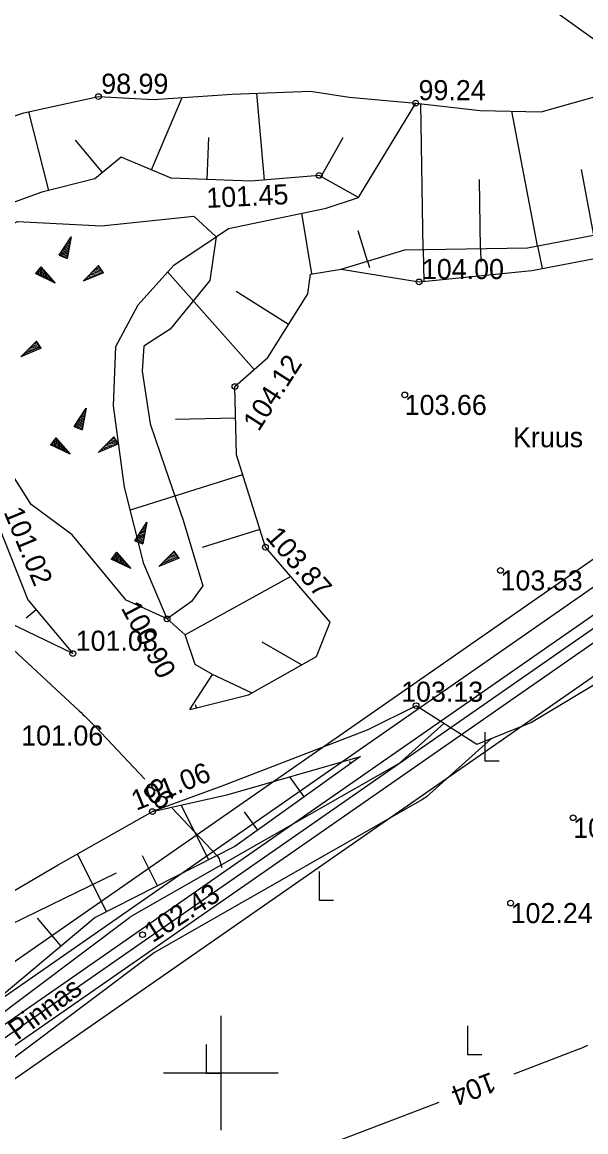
# Model space of a CAD drawing. Extents: x 639774 to 640614, y 6572726 to 6573404.
# Drawn here: x 640286.1 to 640325.5, y 6572895.9 to 6572973.3 of the extents above; entities that cross this region are included whole.
import ezdxf

# ---------------------------------------------------------------- set-up
doc = ezdxf.new("R2010")
doc.units = 0
for name, color, linetype in [('Default', 7, 'Continuous'), ('HALJASTUS', 7, 'Continuous'), ('HORISONTAAL', 7, 'Continuous'), ('KORGUS', 7, 'Continuous'), ('korgus-EH2000', 7, 'Continuous'), ('PIIR', 7, 'Continuous'), ('PIIR_ME', 7, 'Continuous'), ('PIIR_TM', 7, 'Continuous'), ('PLOKK', 7, 'Continuous'), ('RELJEEF', 7, 'Continuous'), ('TEE', 7, 'Continuous'), ('VORK', 7, 'Continuous')]:
    doc.layers.add(name, color=color, linetype=linetype)

# ---------------------------------------------------------------- blocks, each defined once
blk = doc.blocks.new('RAIESM')
at = {"layer": 'Default'}
for points in [[(0, 2), (0, 0)], [(0, 0), (1, 0)]]:
    blk.add_lwpolyline(points, dxfattribs=at)
blk = doc.blocks.new('POINT_DISPLAY')
at = {"layer": 'Default'}
blk.add_line((0, 0), (0, 0), dxfattribs=at)
blk = doc.blocks.new('KIVIKU')
at = {"layer": 'Default'}
for p, q in [((-0.71, 1.052), (0.13, 2.332)), ((0.13, 2.332), (-0.15, 0.822)), ((-0.51, 1.352), (-0.01, 1.562)), ((-0.41, 1.502), (-0.16, 1.612)), ((-0.31, 1.652), (0.03, 1.802)), ((-0.21, 1.802), (0.05, 1.922)), ((-0.16, 1.612), (0.01, 1.682)), ((-0.12, 1.952), (0.08, 2.032)), ((-0.02, 2.102), (0.1, 2.152)), ((0.08, 2.252), (0.12, 2.272)), ((-0.71, 1.052), (-0.06, 1.332)), ((-0.71, 1.052), (-0.15, 0.822)), ((-0.61, 1.202), (-0.04, 1.442)), ((-0.58, 1.002), (-0.08, 1.212)), ((-0.45, 0.942), (-0.1, 1.092)), ((-0.31, 0.892), (-0.12, 0.972)), ((-0.18, 0.842), (-0.15, 0.852)), ((-1.993, 0.25), (-2.363, -0.23)), ((-2.163, 0.03), (-2.113, -0.34)), ((-2.083, 0.14), (-2.013, -0.4)), ((-1.993, 0.25), (-0.983, -0.89)), ((-1.993, 0.25), (-1.903, -0.45)), ((-1.873, 0.12), (-1.793, -0.5)), ((0.966, -0.76), (2.046, 0.33)), ((2.306, -0.06), (1.776, 0.05)), ((2.226, 0.06), (1.856, 0.13)), ((2.146, 0.18), (1.946, 0.22)), ((2.066, 0.3), (2.026, 0.3)), ((2.386, -0.17), (2.046, 0.33)), ((-0.983, -0.89), (-2.363, -0.23)), ((-2.343, -0.2), (-2.333, -0.24)), ((-2.253, -0.09), (-2.223, -0.29)), ((-1.753, -0.02), (-1.683, -0.55)), ((-1.633, -0.15), (-1.603, -0.43)), ((-1.603, -0.43), (-1.573, -0.61)), ((-1.523, -0.29), (-1.463, -0.66)), ((-1.403, -0.42), (-1.363, -0.71)), ((-1.283, -0.56), (-1.253, -0.76)), ((-1.163, -0.69), (-1.143, -0.82)), ((2.386, -0.17), (0.966, -0.76)), ((1.046, -0.73), (1.016, -0.72)), ((1.216, -0.66), (1.096, -0.63)), ((1.386, -0.59), (1.176, -0.55)), ((1.546, -0.52), (1.266, -0.46)), ((1.716, -0.45), (1.346, -0.38)), ((1.616, -0.33), (1.436, -0.29)), ((2.046, -0.31), (1.516, -0.21)), ((2.216, -0.24), (1.606, -0.12)), ((1.886, -0.38), (1.616, -0.33)), ((2.386, -0.17), (1.686, -0.04)), ((-1.043, -0.83), (-1.033, -0.87))]:
    blk.add_line(p, q, dxfattribs=at)
for p in [(-0.71, 1.052), (-1.993, 0.25), (2.386, -0.17)]:
    blk.add_blockref('POINT_DISPLAY', p, dxfattribs=at)
blk = doc.blocks.new('VKORIS')
at = {"layer": 'Default'}
for p, q in [((0, 4), (0, -4)), ((-4, 0), (4, 0))]:
    blk.add_line(p, q, dxfattribs=at)

msp = doc.modelspace()

# ---------------------------------------------------------------- linework, layer by layer
at = {"layer": 'HALJASTUS'}
msp.add_lwpolyline([(640299.667, 6572958.336), (640299.234, 6572955.291), (640296.458, 6572951.913), (640294.619, 6572950.724), (640294.51, 6572948.976), (640295.06, 6572945.295), (640296.109, 6572942.231), (640297.369, 6572938.579), (640298.728, 6572933.992), (640297.945, 6572932.891), (640296.24, 6572931.686), (640293.398, 6572932.99), (640289.619, 6572937.544), (640286.751, 6572939.671), (640283.339, 6572945.048), (640280.517, 6572950.022), (640279.1, 6572954.398), (640280.763, 6572956.429), (640282.512, 6572957.837), (640285.801, 6572959.415), (640291.662, 6572959.1), (640298.1, 6572959.797), (640299.667, 6572958.336)], dxfattribs=at)
at = {"layer": 'HORISONTAAL'}
for points in [[(640329.013, 6572969.982), (640322.137, 6572974.92)], [(640281.906, 6572932.881), (640290.109, 6572925.268), (640290.242, 6572925.144), (640290.373, 6572925.018), (640290.504, 6572924.892), (640290.633, 6572924.764), (640291.147, 6572924.249), (640291.275, 6572924.12), (640291.402, 6572923.99), (640291.529, 6572923.858), (640291.654, 6572923.727), (640294.68, 6572920.513)], [(640296.599, 6572918.475), (640299.731, 6572915.149), (640299.787, 6572915.082), (640299.835, 6572915.011), (640299.873, 6572914.934), (640299.903, 6572914.853), (640300.058, 6572914.348)], [(640320.455, 6572899.952), (640324.885, 6572901.64), (640325.241, 6572901.788), (640325.591, 6572901.951)], [(640308.45, 6572895.377), (640315.222, 6572897.958)]]:
    msp.add_lwpolyline(points, dxfattribs=at)
at = {"layer": 'KORGUS'}
for centre in [(640291.449, 6572968.127), (640313.585, 6572967.68), (640313.819, 6572955.198), (640300.974, 6572947.898), (640312.819, 6572947.317), (640303.102, 6572936.688), (640319.505, 6572935.068), (640296.24, 6572931.686), (640289.667, 6572929.263), (640313.613, 6572925.63), (640295.215, 6572918.238), (640324.572, 6572917.807), (640320.209, 6572911.858), (640294.531, 6572909.652)]:
    msp.add_circle(centre, 0.2, dxfattribs=at)
at = {"layer": 'korgus-EH2000'}
msp.add_circle((640306.854, 6572962.628), 0.2, dxfattribs=at)
at = {"layer": 'PIIR'}
for points in [[(640386.347, 6572973.006), (640084.995, 6572763.37), (640110.146, 6572728.545)], [(640411.577, 6572933.784), (640385.71, 6572969.213), (640088.863, 6572762.711), (640112.375, 6572730.155)]]:
    msp.add_lwpolyline(points, dxfattribs=at)
at = {"layer": 'PIIR_ME'}
msp.add_lwpolyline([(639893.73, 6573204.14), (640055.1, 6573314.87), (640193.31, 6573223.34), (640217.79, 6573211.76), (640385.13, 6572973.09), (640083.9, 6572763.56), (639864.27, 6573069.26), (639874.53, 6573098.72), (639893.73, 6573204.14)], dxfattribs=at)
msp.add_lwpolyline([(639895.185, 6573203.198), (640055.116, 6573312.94), (640192.522, 6573221.943), (640216.723, 6573210.495), (640382.898, 6572973.486), (640084.28, 6572765.773), (639866.054, 6573069.519), (639876.082, 6573098.311)], close=True, dxfattribs=at)
at = {"layer": 'PIIR_TM'}
msp.add_lwpolyline([(639892.275, 6573205.082), (640055.084, 6573316.8), (640194.098, 6573224.737), (640218.857, 6573213.025), (640387.362, 6572972.694), (640083.52, 6572761.347), (639862.486, 6573069.001), (639872.978, 6573099.129)], close=True, dxfattribs=at)
at = {"layer": 'PLOKK'}
msp.add_lwpolyline([(639896.639, 6573202.255), (640055.132, 6573311.011), (640191.734, 6573220.545), (640215.656, 6573209.229), (640380.666, 6572973.883), (640084.66, 6572767.987), (639867.839, 6573069.777), (639877.634, 6573097.902)], close=True, dxfattribs=at)
at = {"layer": 'RELJEEF'}
for p, q in [((640295.154, 6572963.02), (640297.288, 6572968.059)), ((640303.028, 6572962.3), (640302.508, 6572968.361)), ((640287.981, 6572961.58), (640286.594, 6572967.061)), ((640314.109, 6572957.458), (640313.944, 6572967.639)), ((640322.095, 6572957.711), (640320.282, 6572967.116)), ((640291.726, 6572962.826), (640289.857, 6572965.096)), ((640299.034, 6572962.338), (640299.148, 6572965.264)), ((640306.993, 6572962.549), (640308.529, 6572965.272)), ((640318.108, 6572957.523), (640318.03, 6572962.354)), ((640326.023, 6572958.468), (640325.142, 6572963.037)), ((640306.337, 6572955.755), (640305.651, 6572959.996)), ((640310.227, 6572956.647), (640309.583, 6572958.757)), ((640322.095, 6572957.711), (640322.4, 6572956.129)), ((640314.109, 6572957.458), (640314.145, 6572955.231)), ((640318.108, 6572957.523), (640318.124, 6572956.578)), ((640310.227, 6572956.647), (640310.365, 6572956.194)), ((640302.308, 6572949.08), (640296.273, 6572955.893)), ((640304.72, 6572952.229), (640301.068, 6572954.538)), ((640301.022, 6572945.681), (640296.838, 6572945.59)), ((640301.511, 6572941.748), (640293.671, 6572939.283)), ((640302.711, 6572937.933), (640298.69, 6572936.668)), ((640304.864, 6572934.648), (640297.497, 6572930.567)), ((640287.098, 6572932.329), (640286.401, 6572931.745)), ((640305.624, 6572928.474), (640302.872, 6572930.058)), ((640289.667, 6572929.263), (640289.667, 6572929.263)), ((640302.136, 6572926.516), (640299.416, 6572927.807)), ((640298.283, 6572925.474), (640298.229, 6572925.687)), ((640309.055, 6572921.61), (640308.969, 6572921.73)), ((640305.809, 6572919.273), (640304.802, 6572920.673)), ((640299.15, 6572914.872), (640297.22, 6572918.691)), ((640302.562, 6572916.937), (640301.641, 6572918.216)), ((640292.01, 6572911.263), (640289.981, 6572915.278)), ((640295.58, 6572913.068), (640294.523, 6572915.158)), ((640276.527, 6572906.098), (640292.708, 6572913.975)), ((640288.833, 6572908.863), (640287.205, 6572910.805))]:
    msp.add_line(p, q, dxfattribs=at)
for points in [[(640253.634, 6572977.238), (640255.247, 6572971.795), (640256.606, 6572967.032), (640260.899, 6572961.786), (640264.649, 6572955.741), (640265.653, 6572950.943), (640267.051, 6572945.255), (640272.035, 6572935.848), (640272.679, 6572933.13), (640273.899, 6572929.623), (640275.435, 6572926.396), (640276.069, 6572924.673), (640275.681, 6572917.991), (640277.988, 6572912.127), (640280.892, 6572909.307), (640282.904, 6572909.364), (640284.168, 6572911.929), (640288.653, 6572914.527), (640295.215, 6572918.238), (640300.496, 6572919.431), (640309.727, 6572922.093)], [(640309.727, 6572922.093), (640300.975, 6572915.795), (640291.215, 6572910.861), (640283.415, 6572904.32), (640279.825, 6572902.763), (640277.94, 6572903.436), (640276.773, 6572905.592), (640274.933, 6572909.372), (640273.033, 6572913.987), (640269.874, 6572917.175), (640266.207, 6572921.616), (640263.091, 6572927.725), (640261.9, 6572933.772), (640259.392, 6572937.015), (640256.017, 6572943.145), (640251.104, 6572950.474), (640246.298, 6572957.62), (640241.051, 6572965.447), (640238.192, 6572970.093)], [(640297.821, 6572925.357), (640299.416, 6572927.807), (640298.195, 6572928.505), (640297.497, 6572930.567), (640296.24, 6572931.686), (640294.615, 6572935.535), (640293.267, 6572940.883), (640292.514, 6572946.547), (640292.673, 6572950.681), (640294.219, 6572953.598), (640296.705, 6572956.376), (640299.667, 6572958.336), (640300.517, 6572958.926), (640307.338, 6572960.348), (640309.597, 6572961.081), (640313.585, 6572967.68), (640318.082, 6572967.17), (640322.332, 6572967.066), (640327.702, 6572968.568)], [(640289.667, 6572929.263), (640284.527, 6572931.725), (640281.348, 6572934.318), (640278.127, 6572939.008), (640275.188, 6572944.653), (640273.82, 6572949.561), (640273.929, 6572954.605), (640273.198, 6572958.192), (640274.745, 6572961.332), (640277.535, 6572963.886), (640282.26, 6572965.639), (640286.258, 6572966.987), (640291.449, 6572968.127), (640295.293, 6572967.926), (640300.782, 6572968.292), (640306.237, 6572968.509), (640308.956, 6572968.093), (640313.585, 6572967.68)], [(640309.597, 6572961.081), (640306.854, 6572962.628), (640302.087, 6572962.219), (640296.536, 6572962.435), (640293.046, 6572963.913), (640291.203, 6572962.396), (640287.514, 6572961.462), (640283.06, 6572959.867), (640280.601, 6572958.403), (640279.439, 6572956.637), (640279.1, 6572954.398), (640280.517, 6572950.022), (640283.012, 6572943.295), (640284.523, 6572938.021), (640286.52, 6572933.02), (640289.667, 6572929.263)], [(640308.395, 6572956.088), (640313.819, 6572955.198), (640321.697, 6572955.993), (640328.125, 6572957.235), (640332.92, 6572957.864), (640339.189, 6572958.699), (640341.637, 6572961.696)], [(640297.821, 6572925.357), (640301.914, 6572926.392), (640306.665, 6572929.058), (640307.629, 6572931.448), (640303.102, 6572936.688), (640301.078, 6572943.124), (640300.974, 6572947.898), (640303.264, 6572949.927), (640306.07, 6572954.364), (640306.255, 6572955.742), (640308.395, 6572956.088), (640312.818, 6572957.437), (640321.395, 6572957.576), (640327.694, 6572958.79)]]:
    msp.add_lwpolyline(points, dxfattribs=at)
at = {"layer": 'TEE'}
for points in [[(640361.782, 6572896.443), (640352.564, 6572911.748), (640344.669, 6572925.852), (640341.4, 6572928.924), (640337.731, 6572930.988), (640333.571, 6572931.578), (640326.781, 6572927.536), (640321.655, 6572924.465), (640317.84, 6572922.912), (640313.613, 6572925.63), (640310.236, 6572923.949), (640300.063, 6572920.016), (640295.215, 6572918.238)], [(640219.442, 6572856.089), (640232.452, 6572865.608), (640246.645, 6572875.999), (640254.71, 6572882.339), (640254.72, 6572882.349), (640254.74, 6572882.359), (640254.76, 6572882.379), (640271.541, 6572894.375), (640283.577, 6572903.312), (640293.628, 6572910.855), (640293.678, 6572910.885), (640293.728, 6572910.926), (640293.789, 6572910.956), (640312.445, 6572921.618), (640315.544, 6572924.389)], [(640318.864, 6572923.329), (640314.331, 6572919.281), (640314.251, 6572919.211), (640314.161, 6572919.151), (640314.07, 6572919.09), (640295.353, 6572908.398), (640285.373, 6572900.905), (640285.363, 6572900.905), (640272.032, 6572891.005), (640272.022, 6572890.995), (640272.012, 6572890.985), (640256.535, 6572879.951), (640248.471, 6572873.622), (640248.46, 6572873.612), (640248.45, 6572873.602), (640248.43, 6572873.592), (640221.228, 6572853.681), (640203.142, 6572839.538), (640203.092, 6572839.498), (640203.042, 6572839.468), (640202.982, 6572839.428), (640194.978, 6572834.693), (640188.267, 6572829.889)]]:
    msp.add_lwpolyline(points, dxfattribs=at)

# ---------------------------------------------------------------- block references
at = {"layer": 'HALJASTUS'}
for p in [(640318.407, 6572921.79), (640306.854, 6572912.052), (640317.207, 6572901.286), (640298.965, 6572899.989)]:
    msp.add_blockref('RAIESM', p, dxfattribs=at)
at = {"layer": 'RELJEEF'}
for p in [(640289.418, 6572956.012), (640285.08, 6572950.739), (640290.474, 6572944.059), (640294.695, 6572936.091)]:
    msp.add_blockref('KIVIKU', p, dxfattribs=at)
at = {"layer": 'VORK'}
msp.add_blockref('VKORIS', (640300, 6572900), dxfattribs=at)

# ---------------------------------------------------------------- texts
at = {"layer": 'HORISONTAAL'}
for s, rotation, p in [('98', 133.28013, (640296.875, 6572919.204)), ('104', 200.85948, (640318.846, 6572900.088))]:
    msp.add_text(s, height=1.4, rotation=rotation, dxfattribs=at).set_placement(p)
at = {"layer": 'KORGUS'}
for s, p in [('98.99 ', (640291.649, 6572968.327)), ('99.24 ', (640313.785, 6572967.88)), ('104.00 ', (640314.019, 6572955.398)), ('103.66', (640312.819, 6572945.917)), ('103.53', (640319.505, 6572933.668)), ('101.08 ', (640289.867, 6572929.463)), ('103.13', (640312.57, 6572925.905)), ('101.06 ', (640286.063, 6572922.849)), ('102.15', (640324.572, 6572916.407)), ('102.24', (640320.209, 6572910.458))]:
    msp.add_text(s, height=1.4, dxfattribs=at).set_placement(p)
for s, rotation, p in [('101.45', 2.72582, (640299.013, 6572960.358)), ('104.12', 57.35465, (640302.631, 6572944.701)), ('101.02', 292.46954, (640284.821, 6572939.148)), ('103.87', 310.84018, (640303.046, 6572937.369)), ('100.90', 298.0032, (640293.002, 6572932.446)), ('101.06', 21.99068, (640294.099, 6572918.288)), ('102.43', 32.56447, (640295.237, 6572909.054))]:
    msp.add_text(s, height=1.4, rotation=rotation, dxfattribs=at).set_placement(p)
at = {"layer": 'TEE'}
msp.add_text('Kruus', height=1.4, dxfattribs=at).set_placement((640320.376, 6572943.663))
msp.add_text('Pinnas', height=1.4, rotation=36.27552, dxfattribs=at).set_placement((640285.808, 6572902.252))

doc.saveas('drawing.dxf')
